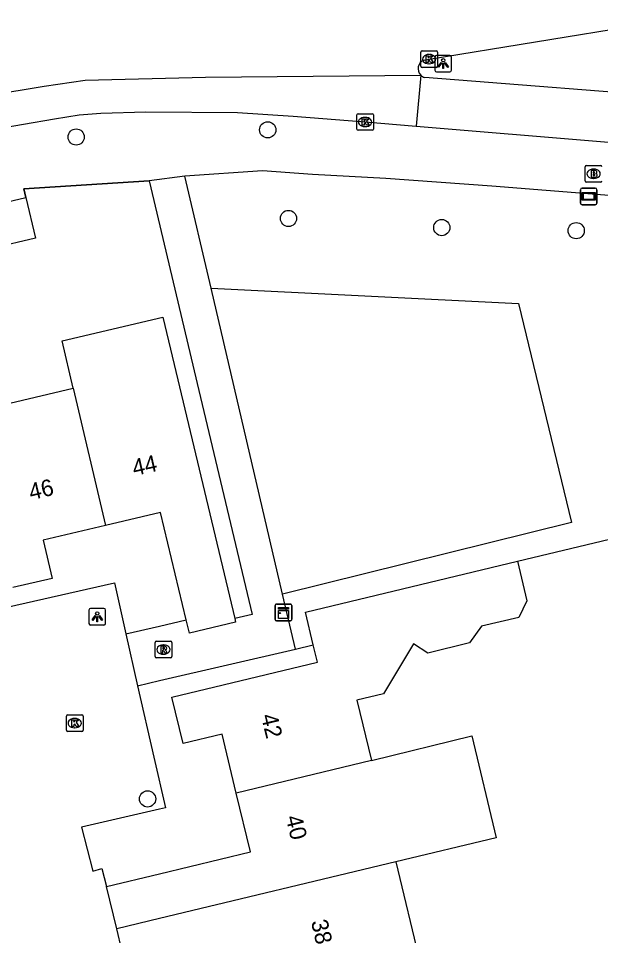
# Model space of a CAD drawing. Extents: x 158461 to 159795, y 387220 to 388672.
# Drawn here: x 159491.5 to 159526.6, y 388607.4 to 388662.7 of the extents above; entities that cross this region are included whole.
import ezdxf

# ---------------------------------------------------------------- set-up
doc = ezdxf.new("R2010")
doc.units = 0
for name, color, linetype in [('IMGEO_Boom', 7, 'Continuous'), ('IMGEO_Brandkraan', 7, 'Continuous'), ('IMGEO_Fietspad_gesloten', 7, 'Continuous'), ('IMGEO_Groenvoorziening', 7, 'Continuous'), ('IMGEO_Kast', 7, 'Continuous'), ('IMGEO_Kolk', 7, 'Continuous'), ('IMGEO_Lichtpunt', 7, 'Continuous'), ('IMGEO_Muur', 7, 'Continuous'), ('IMGEO_Pand', 7, 'Continuous'), ('IMGEO_Pand_nummerreeks', 7, 'Continuous'), ('IMGEO_Rijbaan_lokaal_gesloten', 7, 'Continuous'), ('IMGEO_Rioolput', 7, 'Continuous'), ('IMGEO_Verklikker', 7, 'Continuous'), ('IMGEO_Voetpad_open', 7, 'Continuous'), ('IMGEO_Woonerf_open', 7, 'Continuous')]:
    doc.layers.add(name, color=color, linetype=linetype)

msp = doc.modelspace()

# ---------------------------------------------------------------- linework, layer by layer
at = {"layer": 'IMGEO_Boom'}
for centre in [(159506.519, 388655.98), (159494.977, 388655.547), (159507.77, 388650.639), (159517.007, 388650.09), (159525.105, 388649.905), (159499.279, 388615.643)]:
    msp.add_circle(centre, 0.489, dxfattribs=at)
at = {"layer": 'IMGEO_Brandkraan'}
for p, q in [((159525.651, 388652.907), (159525.651, 388653.759)), ((159525.726, 388653.833), (159526.578, 388653.833)), ((159526.139, 388653.613), (159526.164, 388653.613)), ((159526.162, 388653.053), (159526.137, 388653.053)), ((159526.578, 388652.833), (159525.726, 388652.833))]:
    msp.add_line(p, q, dxfattribs=at)
for points in [[(159525.651, 388652.907), (159525.651, 388653.759)], [(159525.726, 388653.833), (159526.578, 388653.833)], [(159525.999, 388653.533), (159525.999, 388653.133), (159526.212, 388653.133)], [(159526.23, 388653.533), (159525.999, 388653.533)], [(159526.178, 388653.452), (159526.124, 388653.452), (159526.124, 388653.376)], [(159526.124, 388653.376), (159526.177, 388653.376)], [(159526.186, 388653.3), (159526.124, 388653.3), (159526.124, 388653.219)], [(159526.124, 388653.219), (159526.186, 388653.219)], [(159526.578, 388652.833), (159525.726, 388652.833)]]:
    msp.add_lwpolyline(points, dxfattribs=at)
for centre, radius, start, end in [((159525.728, 388653.757), 0.0765, 91.552, 178.448), ((159525.728, 388653.757), 0.0765, 91.552, 178.448), ((159526.179, 388653.414), 0.0379, 267.8285, 90.9355), ((159526.234, 388653.388), 0.145, 59.4692, 91.5367), ((159526.259, 388653.435), 0.0922, 285.5137, 58.1501), ((159526.576, 388653.757), 0.0765, 1.552, 88.448), ((159526.576, 388653.757), 0.0765, 1.552, 88.448), ((159525.728, 388652.909), 0.0765, 181.552, 268.448), ((159525.728, 388652.909), 0.0765, 181.552, 268.448), ((159526.187, 388653.259), 0.0404, 269.8759, 90.5077), ((159526.218, 388653.384), 0.251, 268.6676, 293.5347), ((159526.264, 388653.243), 0.105, 301.3115, 78.989), ((159526.576, 388652.909), 0.0765, 271.552, 358.448), ((159526.576, 388652.909), 0.0765, 271.552, 358.448)]:
    msp.add_arc(centre, radius, start, end, dxfattribs=at)
for centre, major_axis, ratio, start_param, end_param in [((159526.138, 388653.333), (-0.387, 0.002), 0.722429, 4.712389, 7.853982), ((159526.163, 388653.333), (-0.39, 0.002), 0.717154, 1.570796, 4.712389)]:
    msp.add_ellipse(centre, major_axis=major_axis, ratio=ratio, start_param=start_param, end_param=end_param, dxfattribs=at)
at = {"layer": 'IMGEO_Fietspad_gesloten'}
for points in [[(159532.344, 388657.851), (159515.976, 388659.137)], [(159515.463, 388656.2), (159526.819, 388655.263), (159533.961, 388654.682)]]:
    msp.add_lwpolyline(points, dxfattribs=at)
msp.add_arc((159516.124, 388659.659), 0.543, 224.5896, 254.1223, dxfattribs=at)
at = {"layer": 'IMGEO_Groenvoorziening'}
for points in [[(159503.107, 388646.428), (159521.632, 388645.512), (159524.814, 388632.312), (159507.414, 388627.995)], [(159521.56, 388629.968), (159534, 388632.96), (159543.464, 388593.133)], [(159508.189, 388624.679), (159509.259, 388624.942)]]:
    msp.add_lwpolyline(points, dxfattribs=at)
at = {"layer": 'IMGEO_Kast'}
for p, q in [((159506.968, 388626.462), (159506.968, 388627.303)), ((159506.968, 388627.303), (159506.968, 388626.462)), ((159507.043, 388627.387), (159507.884, 388627.387)), ((159507.884, 388627.387), (159507.043, 388627.387)), ((159507.968, 388627.312), (159507.968, 388626.471)), ((159507.968, 388626.471), (159507.968, 388627.312)), ((159507.893, 388626.387), (159507.052, 388626.387)), ((159507.052, 388626.387), (159507.893, 388626.387))]:
    msp.add_line(p, q, dxfattribs=at)
for points in [[(159507.163, 388627.177), (159507.763, 388627.177), (159507.763, 388627.092), (159507.163, 388627.092), (159507.163, 388627.177)], [(159507.163, 388627.002), (159507.763, 388627.002), (159507.763, 388626.513), (159507.163, 388626.513), (159507.163, 388627.002)]]:
    msp.add_lwpolyline(points, dxfattribs=at)
msp.add_circle((159507.247, 388626.851), 0.0377, dxfattribs=at)
for centre, start, end in [((159507.046, 388627.309), 92.4484, 184.2845), ((159507.046, 388627.309), 92.4484, 184.2845), ((159507.89, 388627.309), 2.4484, 94.2845), ((159507.89, 388627.309), 2.4484, 94.2845), ((159507.046, 388626.465), 182.4484, 274.2845), ((159507.046, 388626.465), 182.4484, 274.2845), ((159507.89, 388626.465), 272.4484, 4.2845), ((159507.89, 388626.465), 272.4484, 4.2845)]:
    msp.add_arc(centre, 0.0779, start, end, dxfattribs=at)
at = {"layer": 'IMGEO_Kolk'}
for p, q in [((159515.743, 388659.819), (159515.743, 388660.671)), ((159515.818, 388660.745), (159516.67, 388660.745)), ((159516.744, 388660.671), (159516.744, 388659.819)), ((159516.231, 388660.525), (159516.256, 388660.525)), ((159516.67, 388659.745), (159515.818, 388659.745)), ((159516.254, 388659.965), (159516.229, 388659.965)), ((159511.885, 388656.028), (159511.885, 388656.88)), ((159511.96, 388656.954), (159512.812, 388656.954)), ((159512.373, 388656.734), (159512.398, 388656.734)), ((159512.886, 388656.88), (159512.886, 388656.028)), ((159512.396, 388656.174), (159512.371, 388656.174)), ((159512.812, 388655.954), (159511.96, 388655.954)), ((159494.391, 388619.789), (159494.391, 388620.641)), ((159494.466, 388620.715), (159495.318, 388620.715)), ((159494.879, 388620.495), (159494.904, 388620.495)), ((159495.392, 388620.641), (159495.392, 388619.789)), ((159495.318, 388619.715), (159494.466, 388619.715)), ((159494.902, 388619.935), (159494.877, 388619.935))]:
    msp.add_line(p, q, dxfattribs=at)
for points in [[(159515.743, 388659.819), (159515.743, 388660.671)], [(159515.818, 388660.745), (159516.67, 388660.745)], [(159516.744, 388660.671), (159516.744, 388659.819)], [(159516.064, 388660.445), (159516.187, 388660.445), (159516.187, 388660.294), (159516.317, 388660.445), (159516.481, 388660.445), (159516.335, 388660.294), (159516.488, 388660.045), (159516.336, 388660.045), (159516.251, 388660.209), (159516.187, 388660.142), (159516.187, 388660.045), (159516.064, 388660.045), (159516.064, 388660.445)], [(159516.67, 388659.745), (159515.818, 388659.745)], [(159511.885, 388656.028), (159511.885, 388656.88)], [(159511.96, 388656.954), (159512.812, 388656.954)], [(159512.886, 388656.88), (159512.886, 388656.028)], [(159512.206, 388656.654), (159512.329, 388656.654), (159512.329, 388656.503), (159512.459, 388656.654), (159512.623, 388656.654), (159512.477, 388656.503), (159512.63, 388656.254), (159512.478, 388656.254), (159512.393, 388656.418), (159512.329, 388656.351), (159512.329, 388656.254), (159512.206, 388656.254), (159512.206, 388656.654)], [(159512.812, 388655.954), (159511.96, 388655.954)], [(159494.391, 388619.789), (159494.391, 388620.641)], [(159494.466, 388620.715), (159495.318, 388620.715)], [(159494.712, 388620.415), (159494.835, 388620.415), (159494.835, 388620.264), (159494.965, 388620.415), (159495.129, 388620.415), (159494.983, 388620.264), (159495.136, 388620.015), (159494.984, 388620.015), (159494.899, 388620.179), (159494.835, 388620.112), (159494.835, 388620.015), (159494.712, 388620.015), (159494.712, 388620.415)], [(159495.392, 388620.641), (159495.392, 388619.789)], [(159495.318, 388619.715), (159494.466, 388619.715)]]:
    msp.add_lwpolyline(points, dxfattribs=at)
for centre, start, end in [((159515.82, 388660.669), 91.552, 178.448), ((159515.82, 388660.669), 91.552, 178.448), ((159516.668, 388660.669), 1.552, 88.448), ((159516.668, 388660.669), 1.552, 88.448), ((159515.82, 388659.821), 181.552, 268.448), ((159515.82, 388659.821), 181.552, 268.448), ((159516.668, 388659.821), 271.552, 358.448), ((159516.668, 388659.821), 271.552, 358.448), ((159511.962, 388656.878), 91.552, 178.448), ((159511.962, 388656.878), 91.552, 178.448), ((159512.81, 388656.878), 1.552, 88.448), ((159512.81, 388656.878), 1.552, 88.448), ((159511.962, 388656.03), 181.552, 268.448), ((159511.962, 388656.03), 181.552, 268.448), ((159512.81, 388656.03), 271.552, 358.448), ((159512.81, 388656.03), 271.552, 358.448), ((159494.468, 388620.639), 91.552, 178.448), ((159494.468, 388620.639), 91.552, 178.448), ((159495.316, 388620.639), 1.552, 88.448), ((159495.316, 388620.639), 1.552, 88.448), ((159494.468, 388619.791), 181.552, 268.448), ((159494.468, 388619.791), 181.552, 268.448), ((159495.316, 388619.791), 271.552, 358.448), ((159495.316, 388619.791), 271.552, 358.448)]:
    msp.add_arc(centre, 0.0765, start, end, dxfattribs=at)
for centre, major_axis, ratio, start_param, end_param in [((159516.23, 388660.245), (-0.387, 0.002), 0.722429, 4.712389, 7.853982), ((159516.255, 388660.245), (-0.39, 0.002), 0.717154, 1.570796, 4.712389), ((159512.372, 388656.454), (-0.387, 0.002), 0.722429, 4.712389, 7.853982), ((159512.397, 388656.454), (-0.39, 0.002), 0.717154, 1.570796, 4.712389), ((159494.878, 388620.215), (-0.387, 0.002), 0.722429, 4.712389, 7.853982), ((159494.903, 388620.215), (-0.39, 0.002), 0.717154, 1.570796, 4.712389)]:
    msp.add_ellipse(centre, major_axis=major_axis, ratio=ratio, start_param=start_param, end_param=end_param, dxfattribs=at)
at = {"layer": 'IMGEO_Lichtpunt'}
for p, q in [((159516.592, 388660.376), (159516.592, 388659.569)), ((159516.592, 388660.376), (159516.592, 388659.569)), ((159517.494, 388660.471), (159516.686, 388660.471)), ((159517.494, 388660.471), (159516.686, 388660.471)), ((159517.588, 388659.569), (159517.588, 388660.376)), ((159517.588, 388659.569), (159517.588, 388660.376)), ((159516.686, 388659.475), (159517.494, 388659.475)), ((159516.686, 388659.475), (159517.494, 388659.475)), ((159495.749, 388627.03), (159495.749, 388626.223)), ((159495.749, 388627.03), (159495.749, 388626.223)), ((159496.651, 388627.125), (159495.843, 388627.125)), ((159496.651, 388627.125), (159495.843, 388627.125)), ((159496.745, 388626.223), (159496.745, 388627.03)), ((159496.745, 388626.223), (159496.745, 388627.03)), ((159495.843, 388626.129), (159496.651, 388626.129)), ((159495.843, 388626.129), (159496.651, 388626.129))]:
    msp.add_line(p, q, dxfattribs=at)
for points in [[(159516.966, 388660.04), (159517.005, 388660.012), (159516.817, 388659.75), (159516.779, 388659.777), (159516.966, 388660.04)], [(159517.178, 388660.012), (159517.216, 388660.039), (159517.403, 388659.777), (159517.364, 388659.749), (159517.178, 388660.012)], [(159517.068, 388659.992), (159517.115, 388659.992), (159517.115, 388659.67), (159517.068, 388659.67), (159517.068, 388659.992)], [(159496.123, 388626.694), (159496.162, 388626.666), (159495.974, 388626.404), (159495.936, 388626.431), (159496.123, 388626.694)], [(159496.225, 388626.646), (159496.272, 388626.646), (159496.272, 388626.324), (159496.225, 388626.324), (159496.225, 388626.646)], [(159496.335, 388626.666), (159496.373, 388626.693), (159496.56, 388626.431), (159496.521, 388626.403), (159496.335, 388626.666)]]:
    msp.add_lwpolyline(points, dxfattribs=at)
for centre in [(159517.091, 388660.174), (159496.248, 388626.828)]:
    msp.add_circle(centre, 0.0994, dxfattribs=at)
for centre, start, end in [((159516.686, 388660.376), 90, 180), ((159516.686, 388660.376), 90, 180), ((159517.494, 388660.376), 0, 90), ((159517.494, 388660.376), 0, 90), ((159516.686, 388659.569), 180, 270), ((159516.686, 388659.569), 180, 270), ((159517.494, 388659.569), 270, 0), ((159517.494, 388659.569), 270, 360), ((159495.843, 388627.03), 90, 180), ((159495.843, 388627.03), 90, 180), ((159496.651, 388627.03), 0, 90), ((159496.651, 388627.03), 0, 90), ((159495.843, 388626.223), 180, 270), ((159495.843, 388626.223), 180, 270), ((159496.651, 388626.223), 270, 0), ((159496.651, 388626.223), 270, 360)]:
    msp.add_arc(centre, 0.0946, start, end, dxfattribs=at)
at = {"layer": 'IMGEO_Muur'}
for points in [[(159491.828, 388652.424), (159499.373, 388652.907)], [(159499.373, 388652.907), (159502.368, 388640.267)], [(159491.949, 388651.911), (159491.828, 388652.424)]]:
    msp.add_lwpolyline(points, dxfattribs=at)
at = {"layer": 'IMGEO_Pand'}
for points in [[(159491.949, 388651.911), (159492.527, 388649.459), (159487.398, 388648.252), (159486.821, 388650.703)], [(159486.821, 388650.703), (159491.949, 388651.911)], [(159494.798, 388640.398), (159494.125, 388643.257), (159500.209, 388644.69), (159500.882, 388641.833), (159504.53, 388626.525)], [(159488.665, 388638.954), (159494.798, 388640.398)], [(159494.798, 388640.398), (159496.745, 388632.132)], [(159501.602, 388626.449), (159500.062, 388632.914), (159496.745, 388632.132)], [(159496.745, 388632.132), (159492.993, 388631.248), (159493.537, 388628.939), (159491.16, 388628.38)], [(159509.259, 388624.942), (159508.789, 388626.895), (159521.56, 388629.968)], [(159521.56, 388629.968), (159522.133, 388627.585), (159521.655, 388626.58), (159519.404, 388626.055), (159518.68, 388625.047), (159516.174, 388624.435), (159515.309, 388624.997), (159513.493, 388621.979), (159511.898, 388621.595), (159512.773, 388617.956)], [(159504.53, 388626.525), (159504.585, 388626.295), (159501.797, 388625.631), (159501.602, 388626.449)], [(159504.62, 388615.998), (159503.768, 388619.543), (159501.415, 388618.977), (159500.744, 388621.771), (159509.514, 388623.88), (159509.259, 388624.942)], [(159512.773, 388617.956), (159518.818, 388619.439), (159520.293, 388613.307), (159514.241, 388611.852)], [(159512.773, 388617.956), (159504.62, 388615.998)], [(159496.803, 388610.366), (159500, 388611.136), (159505.473, 388612.451), (159504.62, 388615.998)], [(159514.241, 388611.852), (159500, 388608.43), (159497.418, 388607.81)], [(159514.241, 388611.852), (159515.709, 388605.748)], [(159497.418, 388607.81), (159496.803, 388610.366)], [(159498.038, 388605.229), (159497.418, 388607.81)]]:
    msp.add_lwpolyline(points, dxfattribs=at)
at = {"layer": 'IMGEO_Rijbaan_lokaal_gesloten'}
for points in [[(159515.938, 388660.191), (159516.244, 388660.245), (159529.051, 388662.334), (159531.298, 388662.703)], [(159479.239, 388656.222), (159486.477, 388657.522), (159493.043, 388658.619), (159495.526, 388658.978), (159502.777, 388659.162), (159515.738, 388659.278)], [(159515.738, 388659.278), (159515.463, 388656.2)], [(159418.927, 388640.292), (159433.741, 388643.789), (159452.126, 388648.055), (159465.566, 388651.007), (159488.051, 388655.683), (159493.678, 388656.65), (159495.151, 388656.876), (159496.459, 388656.977), (159499.182, 388657.063), (159504.693, 388657.026), (159508.059, 388656.807), (159512.386, 388656.454), (159515.463, 388656.2)]]:
    msp.add_lwpolyline(points, dxfattribs=at)
msp.add_arc((159516.133, 388659.67), 0.556, 110.5069, 224.7812, dxfattribs=at)
at = {"layer": 'IMGEO_Rioolput'}
for p, q in [((159499.735, 388624.222), (159499.735, 388625.074)), ((159499.81, 388625.148), (159500.662, 388625.148)), ((159500.223, 388624.928), (159500.248, 388624.928)), ((159500.736, 388625.074), (159500.736, 388624.222)), ((159500.662, 388624.148), (159499.81, 388624.148)), ((159500.246, 388624.368), (159500.221, 388624.368))]:
    msp.add_line(p, q, dxfattribs=at)
for points in [[(159499.735, 388624.222), (159499.735, 388625.074)], [(159499.81, 388625.148), (159500.662, 388625.148)], [(159500.324, 388624.846), (159500.072, 388624.848), (159500.072, 388624.448)], [(159500.25, 388624.767), (159500.196, 388624.767), (159500.196, 388624.686)], [(159500.196, 388624.686), (159500.248, 388624.686)], [(159500.736, 388625.074), (159500.736, 388624.222)], [(159500.662, 388624.148), (159499.81, 388624.148)], [(159500.072, 388624.448), (159500.196, 388624.448), (159500.196, 388624.61), (159500.207, 388624.61)], [(159500.254, 388624.581), (159500.325, 388624.448), (159500.465, 388624.448), (159500.4, 388624.574)]]:
    msp.add_lwpolyline(points, dxfattribs=at)
for centre, radius, start, end in [((159499.812, 388625.072), 0.0765, 91.552, 178.448), ((159499.812, 388625.072), 0.0765, 91.552, 178.448), ((159500.232, 388624.875), 0.19, 274.7715, 282.9687), ((159500.256, 388624.671), 0.0964, 77.0061, 93.1865), ((159500.27, 388624.728), 0.0378, 276.6634, 79.6772), ((159500.323, 388624.736), 0.109, 350.3612, 89.416), ((159500.321, 388624.736), 0.112, 277.5842, 350.9817), ((159500.66, 388625.072), 0.0765, 1.552, 88.448), ((159500.66, 388625.072), 0.0765, 1.552, 88.448), ((159499.812, 388624.224), 0.0765, 181.552, 268.448), ((159499.812, 388624.224), 0.0765, 181.552, 268.448), ((159500.206, 388624.557), 0.0533, 26.0293, 88.6989), ((159500.305, 388624.521), 0.108, 29.5134, 73.7905), ((159500.66, 388624.224), 0.0765, 271.552, 358.448), ((159500.66, 388624.224), 0.0765, 271.552, 358.448)]:
    msp.add_arc(centre, radius, start, end, dxfattribs=at)
for centre, major_axis, ratio, start_param, end_param in [((159500.222, 388624.648), (-0.387, 0.002), 0.722429, 4.712389, 7.853982), ((159500.247, 388624.648), (-0.39, 0.002), 0.717154, 1.570796, 4.712389)]:
    msp.add_ellipse(centre, major_axis=major_axis, ratio=ratio, start_param=start_param, end_param=end_param, dxfattribs=at)
at = {"layer": 'IMGEO_Verklikker'}
for p, q in [((159525.358, 388651.567), (159525.358, 388652.367)), ((159525.358, 388652.367), (159525.358, 388651.567)), ((159525.458, 388652.467), (159526.248, 388652.467)), ((159526.248, 388652.467), (159525.458, 388652.467)), ((159526.348, 388652.367), (159526.348, 388651.567)), ((159526.348, 388651.567), (159526.348, 388652.367)), ((159526.248, 388651.467), (159525.458, 388651.467)), ((159525.458, 388651.467), (159526.248, 388651.467))]:
    msp.add_line(p, q, dxfattribs=at)
for points in [[(159525.459, 388652.199), (159526.247, 388652.199), (159526.247, 388651.735), (159525.459, 388651.735), (159525.459, 388652.199)], [(159525.524, 388652.134), (159525.524, 388651.8), (159526.182, 388651.8), (159526.182, 388652.134), (159525.524, 388652.134)]]:
    msp.add_lwpolyline(points, dxfattribs=at)
for centre, start, end in [((159525.458, 388652.367), 90, 180), ((159525.458, 388652.367), 90, 180), ((159526.248, 388652.367), 0, 90), ((159526.248, 388652.367), 360, 90), ((159525.458, 388651.567), 180, 270), ((159525.458, 388651.567), 180, 270), ((159526.248, 388651.567), 270, 0), ((159526.248, 388651.567), 270, 0)]:
    msp.add_arc(centre, 0.1, start, end, dxfattribs=at)
at = {"layer": 'IMGEO_Voetpad_open'}
for points in [[(159531.946, 388651.632), (159526.579, 388652.064), (159520.019, 388652.578), (159513.64, 388653.043), (159509.215, 388653.298), (159506.209, 388653.505), (159501.528, 388653.181)], [(159499.373, 388652.907), (159491.828, 388652.424), (159491.949, 388651.911)], [(159501.528, 388653.181), (159499.373, 388652.907)], [(159499.373, 388652.907), (159502.368, 388640.267), (159505.585, 388626.761), (159504.53, 388626.525)], [(159503.107, 388646.428), (159501.528, 388653.181)], [(159507.414, 388627.995), (159503.107, 388646.428)], [(159508.189, 388624.679), (159507.414, 388627.995)], [(159497.971, 388625.586), (159500, 388626.059), (159501.602, 388626.449)], [(159497.971, 388625.586), (159498.681, 388622.469)], [(159498.681, 388622.469), (159500, 388622.776), (159508.189, 388624.679)]]:
    msp.add_lwpolyline(points, dxfattribs=at)
at = {"layer": 'IMGEO_Woonerf_open'}
for points in [[(159473.002, 388615.498), (159483.879, 388618.016), (159482.176, 388625.245), (159497.28, 388628.679), (159497.971, 388625.586)], [(159498.681, 388622.469), (159499.665, 388618.155), (159500.362, 388615.099), (159500, 388615.017), (159495.289, 388613.95), (159495.974, 388611.294), (159496.522, 388611.458), (159496.803, 388610.366)]]:
    msp.add_lwpolyline(points, dxfattribs=at)

# ---------------------------------------------------------------- texts
at = {"layer": 'IMGEO_Pand_nummerreeks'}
for s, rotation, p in [('44', 12.6551, (159498.478, 388635.104)), ('46', 13.5104, (159492.256, 388633.645)), ('42', 283.6665, (159506.102, 388620.657)), ('40', 283.6665, (159507.59, 388614.541)), ('38', 283.2184, (159509.12, 388608.249))]:
    msp.add_text(s, height=1, rotation=rotation, dxfattribs=at).set_placement(p)

doc.saveas('drawing.dxf')
